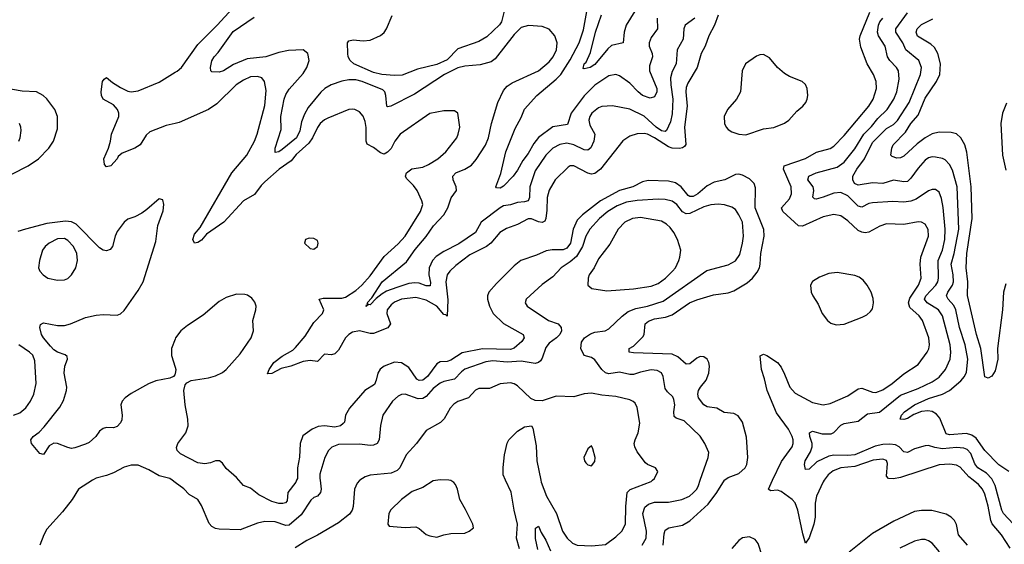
# Model space of a CAD drawing. Header units: inches. Extents: x 1834610 to 2027685, y 642842 to 774116.
# Tile 466 of 632: x 1939115 to 1944721, y 739635 to 742622. Entities that reach past the tile are written whole.
import ezdxf

# ---------------------------------------------------------------- set-up
doc = ezdxf.new("R2010")
doc.units = ezdxf.units.IN
doc.header["$MEASUREMENT"] = 0
for name, color, linetype in [('B9733', 7, 'Continuous'), ('B9734', 7, 'Continuous'), ('B9743', 7, 'Continuous'), ('B9744', 7, 'Continuous')]:
    doc.layers.add(name, color=color, linetype=linetype)

msp = doc.modelspace()

# ---------------------------------------------------------------- linework, layer by layer
at = {"layer": 'B9733', "color": 5, "elevation": 540}
for points in [[(1939530.6, 740000), (1939530, 739999.7), (1939450.7, 739950), (1939413.4, 739890), (1939359.4, 739820.6), (1939270, 739721.3), (1939252.4, 739690), (1939229.1, 739630)], [(1940000, 739988.1), (1939983.4, 740000)]]:
    msp.add_lwpolyline(points, dxfattribs=at)
at = {"layer": 'B9734', "color": 5}
for points, elevation in [([(1940000, 742031.1), (1939950, 742019), (1939856.5, 741983.5), (1939835.7, 741964.3), (1939800.9, 741910), (1939770, 741890.5), (1939698.5, 741861.5), (1939676.7, 741843.3), (1939670, 741829.8), (1939633.7, 741790), (1939610, 741783.7), (1939597.5, 741797.5), (1939595.1, 741830), (1939621, 741890), (1939632.2, 741930), (1939637.2, 741970), (1939679.8, 742070), (1939679.4, 742090), (1939671.6, 742110), (1939650, 742137.2), (1939589.7, 742170), (1939581, 742190), (1939579.2, 742210), (1939587.1, 742270), (1939596.1, 742283.9), (1939610, 742292.4), (1939643.6, 742263.6), (1939690, 742235.6), (1939730, 742215.4), (1939750, 742210.2), (1939790, 742216.1), (1939910, 742265), (1940000, 742322)], 480), ([(1939070, 741743), (1939162.7, 741790), (1939221.8, 741830), (1939280.3, 741890), (1939308.2, 741930), (1939330, 742001), (1939329.8, 742070), (1939314.8, 742110), (1939270, 742171.3), (1939248.9, 742190), (1939210, 742211), (1939130, 742214.6), (1939030.9, 742230.9)], 520), ([(1939110.6, 741929.4), (1939118.5, 741950), (1939124.4, 741990), (1939122.6, 742010), (1939114, 742030)], 540), ([(1940000, 740605.4), (1939999.2, 740600.8), (1939990.3, 740589.7), (1939970, 740580.5), (1939890, 740565.1), (1939849.4, 740549.4), (1939750, 740494.2), (1939716.4, 740470), (1939698.4, 740450), (1939690.3, 740430), (1939698.3, 740370), (1939696.5, 740343.5), (1939690, 740326.6), (1939670, 740305.6), (1939650, 740298.4), (1939610, 740299.6), (1939590, 740294.7), (1939570, 740279.6), (1939548.5, 740250), (1939510, 740215.8), (1939490, 740204.7), (1939430, 740184.4), (1939410, 740181.7), (1939390, 740185.7), (1939330, 740208.5), (1939309.2, 740210.8), (1939283.8, 740196.2), (1939250, 740147), (1939230, 740151.6), (1939182.9, 740210), (1939178.4, 740230), (1939191.8, 740250), (1939225.5, 740274.5), (1939255.4, 740304.6), (1939343.4, 740416.6), (1939365.1, 740454.9), (1939382.3, 740510), (1939383.2, 740530), (1939369, 740610), (1939372, 740650), (1939387.6, 740690), (1939385.1, 740705.1), (1939374.2, 740714.2), (1939330, 740729), (1939310, 740741.6), (1939290, 740762.7), (1939250.6, 740810), (1939239.8, 740830), (1939229.8, 740870), (1939234, 740886), (1939250, 740896.9), (1939330, 740881.2), (1939370, 740881.5), (1939403.7, 740890), (1939490, 740925.7), (1939550, 740940.4), (1939590, 740944.4), (1939670, 740939.5), (1939690, 740947.6), (1939710, 740967), (1939790, 741080.3), (1939817.3, 741130), (1939890, 741359.1), (1939901.1, 741450), (1939932.7, 741532.7), (1939936, 741570), (1939930, 741595.3), (1939910, 741601.2), (1939839.5, 741540.5), (1939810, 741520.9), (1939770, 741499.6), (1939730, 741485.6), (1939710, 741469.6), (1939670, 741416.2), (1939658.2, 741390), (1939643.7, 741330), (1939630, 741313.6), (1939610, 741305.1), (1939590, 741309.6), (1939570, 741322.7), (1939437.6, 741457.6), (1939410, 741471.8), (1939375.3, 741475.3), (1939270, 741460.6), (1939148.5, 741430), (1939104.7, 741415.3)], 520), ([(1939079.3, 740370), (1939115.7, 740384.3), (1939150, 740412.8), (1939175.8, 740450), (1939194.8, 740490), (1939209.8, 740550), (1939200.5, 740680.5), (1939190, 740711.1), (1939171.1, 740730), (1939110, 740770.9)], 540), ([(1940000, 740802.4), (1939979, 740750), (1939979.2, 740710), (1940000, 740644)], 520), ([(1939983.4, 740000), (1939970, 740009.7), (1939910, 740024.7), (1939850, 740059.2), (1939790, 740085.1), (1939750, 740086.6), (1939710, 740075.1), (1939650, 740042.7), (1939610, 740026.9), (1939550, 740011.1), (1939530.6, 740000)], 540)]:
    msp.add_lwpolyline(points, dxfattribs=dict(at, elevation=elevation))
at = {"layer": 'B9734', "color": 5, "elevation": 540}
msp.add_lwpolyline([(1939370, 741376), (1939330, 741373.4), (1939283.7, 741350), (1939259.5, 741330), (1939245.3, 741310), (1939227, 741250), (1939223.1, 741210), (1939230.5, 741190), (1939248, 741170), (1939276, 741150), (1939330, 741139), (1939370, 741141.6), (1939390, 741149.2), (1939411, 741169), (1939434.5, 741210), (1939444, 741250), (1939441.1, 741290), (1939421.6, 741330), (1939390, 741365.6)], close=True, dxfattribs=at)
at = {"layer": 'B9743', "color": 5}
for points, elevation in [([(1940825.1, 740000), (1940831.7, 739950), (1940828.3, 739930), (1940810.3, 739910), (1940790, 739901.6), (1940772.4, 739887.6), (1940717.5, 739802.5), (1940650, 739744.1), (1940630, 739742.4), (1940570, 739763.9), (1940510, 739765), (1940470, 739755), (1940370, 739717.6), (1940250, 739720.7), (1940230, 739725.3), (1940210, 739736), (1940193.6, 739753.6), (1940150, 739857), (1940129.8, 739889.8), (1940079.7, 739919.7), (1940050, 739952), (1940000, 739988.1)], 540), ([(1940691.7, 740000), (1940687.5, 739990), (1940641.6, 739930), (1940637.3, 739882.7), (1940629.3, 739870.7), (1940612.9, 739867.1), (1940590, 739867.9), (1940550, 739879.1), (1940476.1, 739916.1), (1940430, 739954.7), (1940390, 739969.7), (1940363.5, 740000)], 520), ([(1941052.3, 740000), (1941050, 739998.5), (1941036.7, 739983.3), (1941021.5, 739950), (1941014.2, 739850), (1941008.5, 739830), (1940993.4, 739806.6), (1940930, 739757.3), (1940810, 739687.4), (1940750, 739658), (1940684.1, 739615.9)], 560), ([(1941495.5, 740000), (1941470, 739995.8), (1941410, 739959.1), (1941350, 739936.4), (1941288.4, 739890), (1941228.9, 739831.1), (1941217.1, 739810), (1941210.7, 739750.7), (1941218, 739738), (1941310, 739731.7), (1941370, 739734), (1941390, 739725.5), (1941430, 739692.2), (1941450, 739683.1), (1941490, 739677), (1941530, 739688.5), (1941570, 739697.1), (1941650, 739698), (1941675.3, 739710), (1941699, 739730), (1941696, 739750), (1941654.3, 739834.3), (1941620.9, 739890), (1941607.6, 739950), (1941595.8, 739975.8), (1941587.8, 739987.8), (1941570, 739999.5), (1941559.5, 740000)], 580), ([(1941960.2, 739610), (1941944.4, 739670), (1941949.9, 739750), (1941930.4, 739830), (1941913, 739933), (1941881.3, 740000)], 560), ([(1942081.6, 740000), (1942083.7, 739990), (1942114.2, 739910), (1942171.5, 739810), (1942206.2, 739710), (1942231.6, 739670), (1942262.1, 739642.1), (1942290, 739631.1), (1942372.4, 739627.6), (1942450, 739634.7), (1942510, 739678.2), (1942543.1, 739710), (1942563.7, 739750), (1942565.7, 739850), (1942574.6, 739930), (1942591.7, 739948.3), (1942710, 739993.7), (1942717.6, 740000)], 560), ([(1942660.2, 739630), (1942682.5, 739670), (1942683.4, 739710), (1942663.7, 739810), (1942673.8, 739846.2), (1942695.5, 739864.5), (1942730, 739875.9), (1942810, 739874.6), (1942884.5, 739890), (1942928.3, 739910), (1942950, 739927.6), (1942969.8, 739950), (1942979.9, 739970), (1942990.1, 740000)], 540), ([(1942779.2, 739630), (1942784.3, 739695.7), (1942790, 739715.3), (1942810.7, 739729.3), (1942890, 739744), (1942930, 739768.7), (1943036.1, 739863.9), (1943085, 739930), (1943129, 740000)], 520), ([(1943696.6, 740000), (1943690, 739990.8), (1943652.2, 739910), (1943644, 739870), (1943644.6, 739790), (1943636.1, 739750), (1943610, 739671.8), (1943590, 739641.2), (1943574.3, 739694.3), (1943546.4, 739830), (1943531.2, 739871.2), (1943513.6, 739890), (1943450, 739936.9), (1943430, 739943.2), (1943390, 739940.7), (1943378, 739950), (1943401.8, 740000)], 480), ([(1944754.1, 739614.1), (1944706.3, 739690), (1944652.7, 739752.7), (1944645.4, 739770), (1944630, 739852.4), (1944610, 739920.4), (1944596.4, 739950), (1944575.2, 739975.2), (1944543.7, 740000)], 480), ([(1944879.9, 740000), (1944876, 739990), (1944861.3, 739930), (1944858.4, 739890), (1944863.5, 739870), (1944874.5, 739854.5), (1944944.9, 739810), (1944950.6, 739790), (1944910, 739756.8), (1944889.3, 739730), (1944880.6, 739710), (1944884.9, 739655.1), (1944878, 739642), (1944870, 739639.7), (1944830, 739670.8), (1944772.7, 739752.7), (1944717.5, 739810), (1944706.8, 739830), (1944670, 739969.8), (1944654.4, 740000)], 460), ([(1944511.1, 739630), (1944461.3, 739690), (1944448.7, 739748.7), (1944438, 739770), (1944418.5, 739790), (1944390, 739807.3), (1944308.5, 739828.5), (1944250, 739828.5), (1944210, 739821.5), (1944092.6, 739767.4), (1943970, 739697.8), (1943837.1, 739590)], 520), ([(1942066.2, 739606.1), (1942051.6, 739668.4), (1942051.3, 739708.7), (1942052.3, 739727.7), (1942070, 739738), (1942083.4, 739703.4), (1942110, 739658.6), (1942137.9, 739597.9)], 540), ([(1943343.5, 739570), (1943319.9, 739639.9), (1943303.5, 739663.5), (1943270, 739678.2), (1943230, 739671.6), (1943210, 739657.2), (1943170, 739611.5)], 520), ([(1944352.5, 739592.5), (1944310, 739642.6), (1944290, 739656), (1944270, 739662), (1944250, 739663.1), (1944210, 739654), (1944125.6, 739614.4)], 540)]:
    msp.add_lwpolyline(points, dxfattribs=dict(at, elevation=elevation))
at = {"layer": 'B9744', "color": 5}
for points, elevation in [([(1940000, 742322), (1940011, 742329), (1940036.8, 742350), (1940130, 742480.9), (1940239.6, 742590), (1940349.9, 742710)], 480), ([(1942744.6, 742630), (1942746.4, 742570), (1942710, 742520.5), (1942699.3, 742490), (1942699.7, 742470), (1942716.1, 742430), (1942717.6, 742410), (1942701.1, 742358.9), (1942700.9, 742330), (1942742.7, 742230), (1942743.5, 742210), (1942730, 742181.7), (1942705.3, 742174.8), (1942660.9, 742190), (1942636.2, 742210), (1942590, 742259.9), (1942530, 742301.6), (1942510, 742308.7), (1942470, 742301.4), (1942390, 742249), (1942330, 742187.8), (1942254.5, 742090), (1942234.2, 742025.8), (1942150, 742011.3), (1942069.8, 741950.2), (1942043.2, 741916.8), (1942010, 741859.4), (1941979.2, 741820.8), (1941950, 741765.1), (1941924.7, 741730), (1941870, 741674.2), (1941850, 741662.2), (1941830, 741664.5), (1941826.6, 741670), (1941853.9, 741746.1), (1941883.2, 741870), (1941937.1, 742003), (1941970, 742064), (1941988.5, 742111.5), (1942058.9, 742190), (1942170, 742283.6), (1942195.4, 742310), (1942250, 742393.9), (1942301.2, 742490), (1942324.7, 742564.7), (1942356.2, 742730)], 440), ([(1942643, 742710), (1942567.6, 742590), (1942557, 742550), (1942551, 742489), (1942485.1, 742474.9), (1942464.1, 742455.9), (1942390, 742366), (1942362.8, 742350), (1942330, 742340.9), (1942323.6, 742343.6), (1942329.8, 742370), (1942339.9, 742380.1), (1942365.4, 742434.6), (1942393.7, 742550), (1942428.8, 742650)], 420), ([(1941873.2, 742670), (1941858.4, 742610), (1941847.2, 742592.8), (1941775.6, 742524.4), (1941730, 742498.2), (1941610, 742456.1), (1941550, 742393.6), (1941490, 742367.1), (1941379.8, 742340.2), (1941293.4, 742306.6), (1941250, 742303.9), (1941177.2, 742310), (1941130, 742321), (1941018, 742370), (1940996, 742390), (1940985.1, 742410), (1940982.9, 742430), (1940981.2, 742490), (1940990, 742501), (1941013.8, 742506.2), (1941070, 742500.8), (1941110, 742504.7), (1941169.3, 742530.7), (1941190.6, 742549.4), (1941204.2, 742570), (1941235.1, 742644.9)], 440), ([(1943401.8, 740000), (1943452.9, 740107.1), (1943514.1, 740190), (1943519.9, 740210), (1943519.5, 740230), (1943514.2, 740250), (1943492.4, 740290), (1943424.7, 740384.7), (1943371.1, 740510), (1943356.8, 740576.8), (1943339.3, 740630), (1943331.8, 740708.2), (1943350, 740717), (1943369.7, 740710.3), (1943430.1, 740670.1), (1943450, 740644.4), (1943470, 740604.7), (1943499.3, 740530), (1943530, 740495.3), (1943630, 740443.5), (1943690, 740429.2), (1943730, 740436.5), (1943830, 740479.7), (1943890, 740520.2), (1943910, 740524.7), (1943970, 740500.5), (1943990, 740500.1), (1944030, 740514), (1944082.6, 740550), (1944150, 740605), (1944230, 740659.1), (1944281.2, 740730), (1944291.5, 740748.5), (1944296.1, 740770), (1944291.8, 740810), (1944255.8, 740910), (1944236.4, 740936.4), (1944182.5, 740982.5), (1944174.9, 741010), (1944183.8, 741036.2), (1944232.2, 741110), (1944247.1, 741150), (1944242.2, 741230), (1944245.7, 741270), (1944289.9, 741390), (1944286.9, 741426.9), (1944270, 741456.8), (1944250, 741468.8), (1944230, 741470.7), (1944150, 741456.2), (1944050, 741460.2), (1944012.9, 741447.1), (1943950, 741412.8), (1943930, 741409.1), (1943910, 741412.2), (1943890, 741421.6), (1943830, 741477.1), (1943790, 741505.7), (1943750, 741512.6), (1943690, 741499.4), (1943572.8, 741447.2), (1943550, 741448.1), (1943460.6, 741530), (1943452.4, 741550), (1943498.4, 741601.6), (1943510.5, 741630), (1943506.9, 741670), (1943464.9, 741770), (1943468.2, 741790), (1943590, 741832.4), (1943652.9, 741867.1), (1943730, 741887.7), (1943750, 741901.3), (1943810, 741962.5), (1943949.1, 742130), (1943973.9, 742170), (1943993.1, 742230), (1943991.4, 742270), (1943976.5, 742310), (1943940.2, 742370), (1943904.7, 742464.7), (1943896.9, 742510), (1943900.2, 742530), (1943955, 742665)], 480), ([(1944747.3, 740050), (1944690, 740087.3), (1944610, 740169.1), (1944560.3, 740240.2), (1944537.4, 740257.4), (1944505.2, 740265.2), (1944410, 740257.8), (1944390, 740264.1), (1944354, 740354), (1944336.1, 740376.1), (1944310.8, 740390.8), (1944285, 740395), (1944249.5, 740390.5), (1944205.3, 740374.7), (1944170, 740352.4), (1944150, 740346.2), (1944128.4, 740348.4), (1944135.4, 740370), (1944153, 740390), (1944210.9, 740430), (1944290, 740466.2), (1944370, 740489.7), (1944409.3, 740510.7), (1944474, 740566), (1944494.2, 740590), (1944505.3, 740614.7), (1944512.8, 740690), (1944499.4, 740770), (1944465.9, 740870), (1944445.5, 740970), (1944434.7, 740994.7), (1944401.6, 741030), (1944393.1, 741050), (1944399.2, 741070), (1944425.7, 741110), (1944431.6, 741130), (1944430.7, 741170), (1944418.4, 741230), (1944435.8, 741290), (1944461.8, 741430), (1944453.8, 741670), (1944425.8, 741765.8), (1944410, 741797.7), (1944384.8, 741824.8), (1944370, 741832), (1944330, 741838.5), (1944310, 741840.3), (1944290, 741835.9), (1944270, 741822), (1944230, 741776.8), (1944190, 741718.7), (1944170, 741701.1), (1944150, 741697.7), (1944090, 741708.5), (1944030, 741689.9), (1943970, 741693.3), (1943890, 741680.2), (1943868.6, 741690), (1943858.1, 741710), (1943859.4, 741730), (1943881.1, 741770), (1943925.2, 741830), (1943970, 741921.9), (1944050, 742002.4), (1944090, 742025), (1944112.7, 742047.3), (1944178.8, 742150), (1944245, 742310), (1944249.2, 742350), (1944235, 742390), (1944160.5, 742450), (1944142.7, 742490), (1944103.2, 742550), (1944104.6, 742570), (1944170, 742660.7)], 440), ([(1943092.6, 742647.4), (1943070.8, 742590), (1943039, 742530), (1943017.7, 742470), (1942995, 742430), (1942971.8, 742350), (1942919.4, 742260.6), (1942910, 742235.1), (1942907.9, 742210), (1942915.9, 742130), (1942901.2, 742010), (1942908.9, 741911.1), (1942900.6, 741899.4), (1942888.5, 741891.5), (1942871.4, 741888.6), (1942830, 741890.3), (1942810, 741897.9), (1942730, 741949.9), (1942690, 741970.3), (1942670, 741974.5), (1942630, 741971.5), (1942590, 741958.5), (1942548.9, 741931.1), (1942422.6, 741770), (1942390, 741746), (1942370, 741743.1), (1942350, 741747.2), (1942270, 741789), (1942250, 741788.8), (1942237.4, 741782.6), (1942164.2, 741710), (1942129.6, 741650.3), (1942119.1, 741610), (1942116.7, 741536.7), (1942110.5, 741489.5), (1942104.3, 741475.7), (1942090, 741468), (1942070, 741471.5), (1942030, 741488.7), (1942010, 741488.5), (1941950, 741456.5), (1941886.5, 741433.5), (1941849.7, 741410.3), (1941796.8, 741350), (1941773.6, 741330), (1941677.4, 741282.6), (1941598.1, 741221.9), (1941564.5, 741190), (1941550, 741169.7), (1941541, 741130), (1941552.9, 741027.1), (1941550, 740934), (1941542, 740942), (1941530, 740943.5), (1941491.2, 740991.2), (1941430, 741024.6), (1941370, 741039.4), (1941288.8, 741030), (1941250, 741013.4), (1941230, 740999.3), (1941208, 740970), (1941206.5, 740950), (1941226.4, 740890), (1941212.2, 740867.8), (1941130, 740834.7), (1941110, 740835.2), (1941050, 740850.5), (1941010, 740842.4), (1940990, 740830.5), (1940970.8, 740810), (1940930, 740740.3), (1940910, 740719.3), (1940890, 740714), (1940850, 740716.9), (1940810, 740676.3), (1940770, 740681.2), (1940730, 740676), (1940659.5, 740650), (1940603.6, 740636.4), (1940550, 740607.8), (1940526.3, 740606.3), (1940534.7, 740630), (1940563.1, 740670), (1940610, 740705.8), (1940670, 740740.1), (1940685.2, 740754.8), (1940739.7, 740820.3), (1940790, 740898.9), (1940839.5, 740950), (1940846.2, 740970), (1940820.5, 741030), (1940843.2, 741036.8), (1940950, 741035.6), (1940970, 741041.7), (1941030, 741080.7), (1941062.5, 741110), (1941110, 741164.2), (1941190, 741273.4), (1941270, 741345.8), (1941310, 741389.1), (1941398, 741530), (1941409.7, 741570), (1941405.1, 741590), (1941377.7, 741650), (1941358, 741678), (1941317.2, 741717.2), (1941311.1, 741730), (1941316.9, 741750), (1941347.2, 741772.8), (1941410, 741782.3), (1941443.6, 741796.4), (1941495.8, 741830), (1941541.6, 741870), (1941605.1, 741950), (1941612.6, 741970), (1941621.3, 742010), (1941610, 742088.7), (1941590, 742102.7), (1941530, 742103.6), (1941450, 742087.1), (1941281.1, 741970), (1941251.5, 741930), (1941230, 741887.8), (1941210, 741866.6), (1941190, 741856.9), (1941170, 741864), (1941130, 741894.8), (1941093.2, 741913.2), (1941087.8, 741930), (1941087.7, 742007.7), (1941082.1, 742042.1), (1941070, 742073), (1941050, 742096.4), (1941024, 742110), (1941010, 742112.9), (1940990, 742109.8), (1940870, 742060.8), (1940850, 742050.8), (1940826.4, 742030), (1940810, 742008.4), (1940781.7, 741950), (1940760.7, 741919.3), (1940690, 741855), (1940661.1, 741818.9), (1940593.4, 741770), (1940510, 741698.8), (1940490, 741678.6), (1940452.8, 741627.2), (1940390, 741589.9), (1940276.8, 741470), (1940178.6, 741401.4), (1940150, 741367.4), (1940130, 741352.8), (1940110, 741349.6), (1940101, 741370), (1940110, 741400.3), (1940141.9, 741438.1), (1940322.4, 741750), (1940408.6, 741850), (1940451.8, 741930), (1940467, 741970), (1940510, 742134), (1940517.6, 742217.6), (1940509.7, 742270), (1940493, 742290), (1940470, 742298.9), (1940430, 742295.7), (1940390, 742278.2), (1940347.6, 742250), (1940238.1, 742141.9), (1940190, 742109.9), (1940023.3, 742036.7), (1940000, 742031.1)], 480), ([(1942958.4, 742630), (1942903.6, 742590), (1942896.8, 742570), (1942893.7, 742510), (1942859.3, 742450), (1942852.5, 742370), (1942830, 742326.3), (1942820.7, 742290), (1942821.7, 742250), (1942833.4, 742170), (1942830, 742086), (1942820.2, 742039.8), (1942798.6, 741990), (1942790, 741985.4), (1942770, 741988.4), (1942738.3, 742010), (1942670, 742072.7), (1942590, 742112.2), (1942490.6, 742130.6), (1942430, 742126.8), (1942410, 742119.3), (1942373.4, 742090), (1942361.5, 742070), (1942356.4, 742050), (1942361.7, 742021.7), (1942390.1, 741970), (1942384.2, 741930), (1942367.1, 741892.9), (1942350, 741878.6), (1942330, 741880.8), (1942270, 741908.8), (1942230, 741919.3), (1942190, 741911.9), (1942150, 741889.8), (1942111.8, 741850), (1942050, 741760.9), (1942020.1, 741670), (1942017.5, 741610), (1942009.5, 741590.5), (1941990, 741584.2), (1941950, 741581.6), (1941910, 741568.3), (1941870, 741562), (1941850, 741550.5), (1941742.1, 741470), (1941710.1, 741409.9), (1941615, 741345), (1941530, 741302.5), (1941486.1, 741273.9), (1941464.9, 741250), (1941447, 741210), (1941444.5, 741170), (1941453.5, 741126.5), (1941452.4, 741107.6), (1941430, 741106.7), (1941390, 741121.9), (1941364.4, 741124.4), (1941330, 741119.7), (1941262, 741098), (1941204.5, 741075.5), (1941179.5, 741060.5), (1941145.3, 741034.7), (1941110, 740998.7), (1941100.4, 740999.6), (1941088.7, 740988.7), (1941090, 740998), (1941099, 741001), (1941094.5, 741010), (1941120.9, 741039.1), (1941179.6, 741130), (1941316.8, 741243.2), (1941367.3, 741312.7), (1941430, 741386.8), (1941472, 741448), (1941530, 741511.7), (1941553.6, 741550), (1941572.7, 741607.3), (1941602.8, 741650), (1941601.1, 741670), (1941582.8, 741710), (1941581, 741730), (1941597.6, 741750), (1941650, 741771), (1941687.3, 741792.7), (1941715.1, 741824.9), (1941767.3, 741907.3), (1941784.5, 741950), (1941800.6, 742030), (1941838.2, 742150), (1941870, 742219.3), (1941890, 742243.1), (1941918.7, 742261.3), (1942069.8, 742330), (1942130, 742381), (1942153.5, 742410), (1942171.7, 742450), (1942176, 742490), (1942162.4, 742530), (1942130, 742567.4), (1942090, 742583.2), (1942012.3, 742587.7), (1941970, 742577.1), (1941930, 742538), (1941822, 742398), (1941799.2, 742380.8), (1941736.3, 742363.7), (1941650, 742356.5), (1941610, 742348.4), (1941534.7, 742310), (1941363.3, 742196.7), (1941228.6, 742128.6), (1941210, 742125.7), (1941206.4, 742130), (1941200.8, 742190), (1941194.5, 742210), (1941182.4, 742222.4), (1941065.1, 742270), (1941030, 742278.8), (1940990, 742279), (1940950, 742271.3), (1940888.9, 742250), (1940852.6, 742230), (1940830, 742209.8), (1940757.4, 742122.6), (1940736.2, 742083.8), (1940720.4, 742039.6), (1940710, 741989.7), (1940690.7, 741950), (1940610, 741882.4), (1940590, 741868.7), (1940570, 741866), (1940569.7, 741890), (1940603.5, 741996.5), (1940601.5, 742070), (1940620.2, 742170), (1940630, 742195.8), (1940650, 742226.4), (1940730, 742316.1), (1940750.5, 742350), (1940764.2, 742390), (1940755.8, 742430), (1940729.8, 742449.8), (1940646.3, 742446.3), (1940590, 742435.5), (1940517.3, 742410), (1940410, 742399.3), (1940333.3, 742366.7), (1940276.3, 742330), (1940250, 742323.6), (1940210, 742325.1), (1940203.7, 742330), (1940202, 742350), (1940210, 742387.3), (1940222.2, 742410), (1940245.4, 742434.6), (1940330, 742553.8), (1940450, 742635.6)], 460), ([(1944654.4, 740000), (1944650, 740008.4), (1944620.1, 740040.1), (1944570, 740071.1), (1944553.6, 740093.6), (1944530, 740152.8), (1944510, 740174.5), (1944490, 740182.8), (1944450, 740185.6), (1944370, 740179.2), (1944325.9, 740185.9), (1944290, 740197.1), (1944270, 740196.8), (1944210, 740179.1), (1944170, 740158), (1944150, 740161.4), (1944122, 740190), (1944101, 740201), (1944070, 740205.7), (1944030, 740203.1), (1943986.6, 740193.4), (1943870, 740144.7), (1943830, 740140.8), (1943750, 740142.8), (1943722.1, 740137.9), (1943654.7, 740105.3), (1943610, 740062.4), (1943590, 740061.2), (1943584.4, 740090), (1943587.6, 740110), (1943617.5, 740162.5), (1943627, 740190), (1943626.8, 740210), (1943613.5, 740250), (1943612.3, 740270), (1943630, 740278.9), (1943683.6, 740263.6), (1943735.5, 740264.5), (1943750, 740271.2), (1943790, 740313), (1943810, 740323.2), (1943890, 740335.9), (1943942.8, 740377.2), (1944010, 740387.4), (1944130, 740484.8), (1944230, 740521.8), (1944310, 740560.1), (1944350, 740586.9), (1944386.7, 740630), (1944413.2, 740690), (1944417.1, 740730), (1944412.8, 740770), (1944370, 740935.6), (1944346.3, 740970), (1944281.7, 741010), (1944267.8, 741030), (1944273.7, 741050), (1944331.4, 741110), (1944342.6, 741130), (1944346.5, 741150), (1944345.4, 741250), (1944369.9, 741310), (1944382.1, 741370), (1944385.5, 741430), (1944372.5, 741552.5), (1944363.2, 741603.2), (1944350, 741640.5), (1944330, 741654.8), (1944310, 741655.5), (1944290, 741647.3), (1944219.2, 741600.8), (1944190, 741588.4), (1944150, 741583.4), (1944086.8, 741586.8), (1943970, 741579.9), (1943950, 741575.5), (1943910, 741554.4), (1943890, 741560.2), (1943830, 741619.7), (1943790, 741637.4), (1943750, 741634.3), (1943690, 741611), (1943650, 741599.3), (1943641.2, 741601.2), (1943631.1, 741611.1), (1943636.1, 741650), (1943632.7, 741670), (1943603.5, 741710), (1943608.9, 741731.1), (1943650, 741750.6), (1943770, 741782.7), (1943809.1, 741810), (1943870, 741887), (1943920.6, 741970), (1943965.6, 742014.4), (1944000.8, 742059.2), (1944054.9, 742110), (1944091.7, 742170), (1944109.9, 742210), (1944123.2, 742283.2), (1944118.5, 742330), (1944108.1, 742350), (1944069.1, 742389.1), (1944056.5, 742410), (1944043, 742470), (1944004.3, 742530), (1943999.3, 742550), (1944004.4, 742590), (1944012.2, 742610), (1944029.3, 742630)], 460), ([(1944730, 741117.6), (1944716.6, 741070), (1944710.2, 740970), (1944682.3, 740750), (1944684.2, 740690), (1944670, 740622), (1944650, 740592.3), (1944630, 740580.9), (1944610, 740588.7), (1944588, 740750), (1944562.6, 740830), (1944511.1, 741051.1), (1944513.6, 741130), (1944505.1, 741210), (1944508.7, 741290), (1944539, 741490), (1944532.1, 741670), (1944507.8, 741867.8), (1944497.4, 741910), (1944473.9, 741950), (1944450, 741971.6), (1944419, 741979), (1944350, 741981.8), (1944310, 741971.1), (1944270, 741949.4), (1944224.6, 741915.4), (1944150, 741844.5), (1944130, 741835.4), (1944110, 741834.2), (1944082.9, 741842.9), (1944076.2, 741850), (1944081.1, 741890), (1944088.9, 741910), (1944159.5, 741980.5), (1944190, 742030.1), (1944230, 742078.3), (1944270, 742174.3), (1944336, 742270), (1944353.5, 742310), (1944358.7, 742370), (1944343.8, 742430), (1944323, 742463), (1944302.8, 742482.8), (1944227.9, 742527.9), (1944219.6, 742550), (1944224.7, 742570), (1944250, 742593.3), (1944314.2, 742625.8)], 420), ([(1944733, 742147), (1944710.6, 742090), (1944701.8, 742030), (1944710.4, 741850.5), (1944730, 741764.9)], 420), ([(1943129, 740000), (1943130, 740001.6), (1943150, 740015.3), (1943210, 740037.7), (1943246.5, 740070), (1943256.3, 740090), (1943261.4, 740130), (1943254.1, 740245.9), (1943230.6, 740330), (1943206.7, 740366.6), (1943180.5, 740380.5), (1943126.3, 740386.3), (1943085.1, 740410), (1943030, 740418), (1943009.8, 740430), (1942980.9, 740470), (1942975.7, 740490), (1942980.5, 740510), (1942990.6, 740530), (1943023.2, 740570), (1943039, 740610), (1943042, 740650), (1943039.1, 740670), (1943029.6, 740690), (1943010, 740702.6), (1942990, 740704.7), (1942970, 740695.6), (1942930, 740662), (1942910, 740661.4), (1942863, 740703), (1942830, 740717), (1942610, 740726), (1942586, 740730), (1942585.1, 740750), (1942610, 740763.1), (1942662.7, 740817.3), (1942670.6, 740830), (1942677, 740890), (1942694.7, 740905.3), (1942730, 740918.7), (1942791.4, 740928.6), (1942830, 740941), (1942929.8, 741010), (1942970, 741027.8), (1943065.5, 741054.5), (1943150, 741066.9), (1943181.7, 741078.3), (1943257.2, 741122.8), (1943287.3, 741150), (1943315.1, 741184.9), (1943327, 741210), (1943330.5, 741229.5), (1943335, 741290), (1943353.5, 741390), (1943351.8, 741428.2), (1943303.1, 741550), (1943304.1, 741664.1), (1943297.3, 741690), (1943270, 741715.3), (1943230, 741735.8), (1943210, 741742.4), (1943190, 741740.5), (1943130, 741710.8), (1943070, 741696.5), (1943030, 741675), (1942977.3, 741630), (1942950, 741614.4), (1942930, 741615.2), (1942921.4, 741621.4), (1942881.4, 741670), (1942850, 741692.9), (1942810, 741701.9), (1942694.4, 741705.6), (1942661.7, 741698.3), (1942605.7, 741670), (1942530, 741649.5), (1942422.4, 741590), (1942320.1, 741510), (1942290, 741480.2), (1942265.8, 741430), (1942250.9, 741350), (1942230, 741320.2), (1942210, 741311.2), (1942147.8, 741312.2), (1942113.6, 741306.4), (1942058.7, 741281.3), (1941969, 741250), (1941930, 741220.3), (1941830, 741120.3), (1941786.2, 741070), (1941779.3, 741050), (1941778.5, 741030), (1941789.4, 740990), (1941811, 740950), (1941870, 740891.5), (1941982.4, 740830), (1941988, 740810), (1941973.4, 740790), (1941930, 740752.7), (1941910, 740744.9), (1941750, 740748.8), (1941635.2, 740724.8), (1941570, 740684.3), (1941550, 740676.3), (1941510, 740673.7), (1941490, 740662.9), (1941436.9, 740590), (1941410, 740570.5), (1941390, 740567.5), (1941376.1, 740576.1), (1941330, 740641.6), (1941290, 740667.8), (1941250, 740671.6), (1941190, 740648.7), (1941168.3, 740631.6), (1941154, 740610), (1941145.3, 740570), (1941134.6, 740545.4), (1941081.2, 740510), (1940993.7, 740410), (1940970.2, 740370), (1940965, 740330), (1940957.8, 740322.2), (1940941.5, 740310), (1940910, 740302), (1940850, 740309.4), (1940814.9, 740305.1), (1940781.3, 740290), (1940727.6, 740252.4), (1940712, 740210), (1940708.6, 740131.4), (1940697.4, 740070), (1940696, 740010), (1940691.7, 740000)], 520), ([(1942990.1, 740000), (1943034.7, 740130), (1943038.7, 740158.7), (1943016.4, 740210), (1942990, 740251.1), (1942897.6, 740337.6), (1942853, 740353), (1942842.5, 740362.5), (1942839.9, 740390), (1942844.9, 740430), (1942840.5, 740460.5), (1942834, 740474), (1942803, 740503), (1942790, 740521.6), (1942779.8, 740590), (1942770, 740611), (1942745, 740625), (1942710, 740628.4), (1942650, 740616.2), (1942610, 740602.1), (1942590, 740601.1), (1942530, 740614.6), (1942470, 740606.5), (1942451.5, 740611.5), (1942429.5, 740629.5), (1942390, 740684.7), (1942370, 740698), (1942329.7, 740710), (1942310.9, 740750), (1942314.5, 740785.5), (1942331.2, 740810), (1942365.6, 740834.4), (1942390, 740842.2), (1942449.2, 740850), (1942470, 740861.5), (1942545.2, 740934.8), (1942580.2, 740959.8), (1942622.7, 740977.3), (1942690, 740991.5), (1942779.9, 741020.1), (1943026.9, 741193.1), (1943150, 741225.4), (1943190, 741248.2), (1943214.6, 741285.4), (1943231.1, 741350), (1943235.7, 741390), (1943229.8, 741470), (1943210, 741511.2), (1943190, 741540.5), (1943170, 741554.2), (1943127.4, 741567.4), (1943091.3, 741571.3), (1943050, 741567.4), (1943010, 741555.4), (1942930, 741517.9), (1942910, 741516.5), (1942890, 741527.9), (1942856.5, 741570), (1942830, 741588.7), (1942790, 741598.8), (1942750, 741599.6), (1942630, 741592.5), (1942570, 741583.4), (1942517.5, 741562.5), (1942464.3, 741530), (1942416, 741490), (1942362, 741430), (1942338.7, 741390), (1942320.1, 741330), (1942285.9, 741274.1), (1942250, 741243.9), (1942198, 741210), (1942150, 741158.7), (1942090, 741114), (1941998, 741030), (1941993.4, 741010), (1942004.9, 740990), (1942127, 740910), (1942180.5, 740890), (1942198.9, 740870), (1942200.3, 740850), (1942190.1, 740829.8), (1942171.7, 740810), (1942130, 740780.7), (1942110, 740755.6), (1942090, 740694), (1942080.3, 740679.7), (1942070, 740669.8), (1942050, 740665), (1941970, 740678.5), (1941890, 740672.6), (1941810, 740679.3), (1941770, 740674.3), (1941650, 740632.6), (1941630, 740618.1), (1941590, 740575.9), (1941530, 740562.6), (1941510, 740553.4), (1941470, 740521.6), (1941430, 740476.8), (1941410, 740465), (1941384.4, 740464.4), (1941310, 740490.5), (1941290, 740487.6), (1941270, 740478.2), (1941238.8, 740450), (1941182.8, 740370), (1941168.7, 740311.3), (1941162.3, 740230), (1941150.6, 740209.4), (1941130, 740199.5), (1941110, 740198.3), (1941050, 740205.2), (1940930, 740203.1), (1940891.6, 740188.4), (1940873.8, 740170), (1940853.4, 740130), (1940825, 740035), (1940823.8, 740010), (1940825.1, 740000)], 540), ([(1940363.5, 740000), (1940350, 740015.4), (1940290, 740066.3), (1940270, 740097.6), (1940252.3, 740110), (1940230, 740110.8), (1940201.2, 740098.8), (1940170, 740092.7), (1940130, 740099), (1940031.1, 740150), (1940010.9, 740170), (1940007.4, 740187.4), (1940014.8, 740210), (1940060.2, 740270), (1940074.4, 740310), (1940072.9, 740347), (1940058.1, 740430), (1940049.8, 740510), (1940057.4, 740542.6), (1940066.3, 740553.7), (1940092, 740568), (1940190, 740582.8), (1940230, 740594.6), (1940270, 740614.3), (1940290.7, 740630), (1940370, 740718.8), (1940433.6, 740810), (1940445.6, 740850), (1940442.1, 740910), (1940460.3, 740970), (1940460.8, 740990), (1940453.7, 741013.7), (1940436.2, 741036.2), (1940412.6, 741052.6), (1940397.4, 741057.4), (1940350, 741058.5), (1940290, 741040.9), (1940250, 741016.8), (1940160.3, 740939.7), (1940070, 740881.8), (1940033.4, 740850), (1940003, 740810), (1940000, 740802.4)], 520), ([(1940000, 740644), (1940004.4, 740630), (1940000, 740605.4)], 520), ([(1942717.6, 740000), (1942729.6, 740010), (1942749.2, 740050), (1942735.3, 740070), (1942690, 740089.5), (1942679.3, 740099.3), (1942630, 740160.9), (1942616.9, 740190), (1942614.7, 740210), (1942618.7, 740230), (1942636.1, 740270), (1942645.4, 740325.4), (1942630, 740414), (1942618.6, 740438.6), (1942608.7, 740448.7), (1942590, 740456.9), (1942510, 740477.3), (1942430, 740483.6), (1942370, 740495.4), (1942330, 740491.8), (1942270, 740474), (1942170, 740478), (1942090, 740452.6), (1942050, 740454.3), (1942024.8, 740464.8), (1941950, 740538), (1941930, 740549.8), (1941910, 740553.6), (1941850, 740549.7), (1941790, 740522.4), (1941730, 740521.4), (1941710, 740512.3), (1941670, 740468.4), (1941610, 740448.7), (1941586.4, 740433.6), (1941565.3, 740410), (1941531.6, 740350), (1941511.8, 740328.2), (1941430, 740282.9), (1941374.6, 740210), (1941315.2, 740144.8), (1941279, 740070), (1941264.5, 740055.5), (1941230, 740040.2), (1941110, 740028.9), (1941081.3, 740018.7), (1941052.3, 740000)], 560), ([(1941881.3, 740000), (1941867.1, 740030), (1941867.4, 740072.6), (1941874.8, 740145.2), (1941890, 740210.6), (1941900.5, 740230), (1941950, 740279.6), (1941990, 740304.7), (1942030, 740310.4), (1942037.1, 740297.1), (1942055.9, 740195.9), (1942058.8, 740110), (1942081.6, 740000)], 560), ([(1944543.7, 740000), (1944519.2, 740019.2), (1944470, 740075.4), (1944450, 740086.5), (1944411, 740091), (1944350, 740087), (1944130, 740014.9), (1944090, 740008.1), (1944062.9, 740010), (1944050, 740022.9), (1944055.9, 740095.9), (1944050, 740111.7), (1944030, 740120.2), (1943974.4, 740114.4), (1943870, 740078), (1943790, 740069.9), (1943746.7, 740053.3), (1943717.8, 740030), (1943696.6, 740000)], 480), ([(1941559.5, 740000), (1941510, 740002.4), (1941495.5, 740000)], 580)]:
    msp.add_lwpolyline(points, dxfattribs=dict(at, elevation=elevation))
for points, elevation in [([(1943350, 742423.1), (1943330, 742421.7), (1943310, 742413.5), (1943247.8, 742370), (1943228.9, 742330), (1943219.6, 742210), (1943196, 742170), (1943144.9, 742110), (1943127.2, 742070), (1943127.5, 742030), (1943136.9, 742010), (1943150, 741996.1), (1943170, 741983.2), (1943210, 741969.1), (1943250, 741967.1), (1943350, 742000.2), (1943410, 742008.1), (1943470, 742032.3), (1943494, 742050), (1943539.3, 742100.7), (1943573.6, 742130), (1943591.5, 742150), (1943599.6, 742170), (1943602.4, 742190), (1943598.7, 742230), (1943590, 742252.3), (1943570, 742269.5), (1943499.1, 742299.1), (1943470, 742316.2), (1943430, 742349.6), (1943385.1, 742405.1)], 520), ([(1942650, 741495.6), (1942604.9, 741490), (1942560.3, 741470), (1942522.4, 741430), (1942476, 741344), (1942410, 741260.7), (1942385.5, 741210), (1942358, 741170), (1942352, 741150), (1942350.4, 741110.4), (1942372.3, 741092.3), (1942458.9, 741078.9), (1942610, 741088.7), (1942710, 741105.5), (1942750, 741119.4), (1942791.7, 741150), (1942832.9, 741190), (1942848.7, 741210), (1942867.4, 741250), (1942874.6, 741270), (1942878.7, 741310), (1942860.3, 741370), (1942840.3, 741410), (1942819.4, 741439.4), (1942798.6, 741458.6), (1942770, 741474)], 560), ([(1940762.5, 741377.5), (1940742, 741370), (1940736, 741350), (1940770, 741319.1), (1940790, 741316.3), (1940810, 741331.3), (1940814.7, 741350), (1940810, 741364), (1940790, 741377)], 520), ([(1943770, 741183.1), (1943722.5, 741177.5), (1943670, 741156.9), (1943630, 741131.8), (1943617.1, 741110), (1943622.4, 741070), (1943630.4, 741050), (1943661.4, 741001.4), (1943684.9, 740950), (1943714.4, 740910), (1943734.5, 740894.5), (1943764.2, 740884.2), (1943810, 740888.2), (1943911.9, 740928.1), (1943938.4, 740941.6), (1943960.1, 740959.9), (1943970, 740976), (1943976.4, 741010), (1943974.2, 741034.2), (1943962.6, 741070), (1943940.4, 741110), (1943918, 741138), (1943895.6, 741155.6), (1943870, 741165.3)], 520), ([(1942370, 740195.3), (1942350, 740178), (1942328, 740130), (1942330.7, 740110), (1942338.8, 740098.8), (1942350, 740087.7), (1942370, 740083), (1942390, 740106), (1942391.3, 740130), (1942378.6, 740178.6)], 580)]:
    msp.add_lwpolyline(points, close=True, dxfattribs=dict(at, elevation=elevation))

doc.saveas('drawing.dxf')
